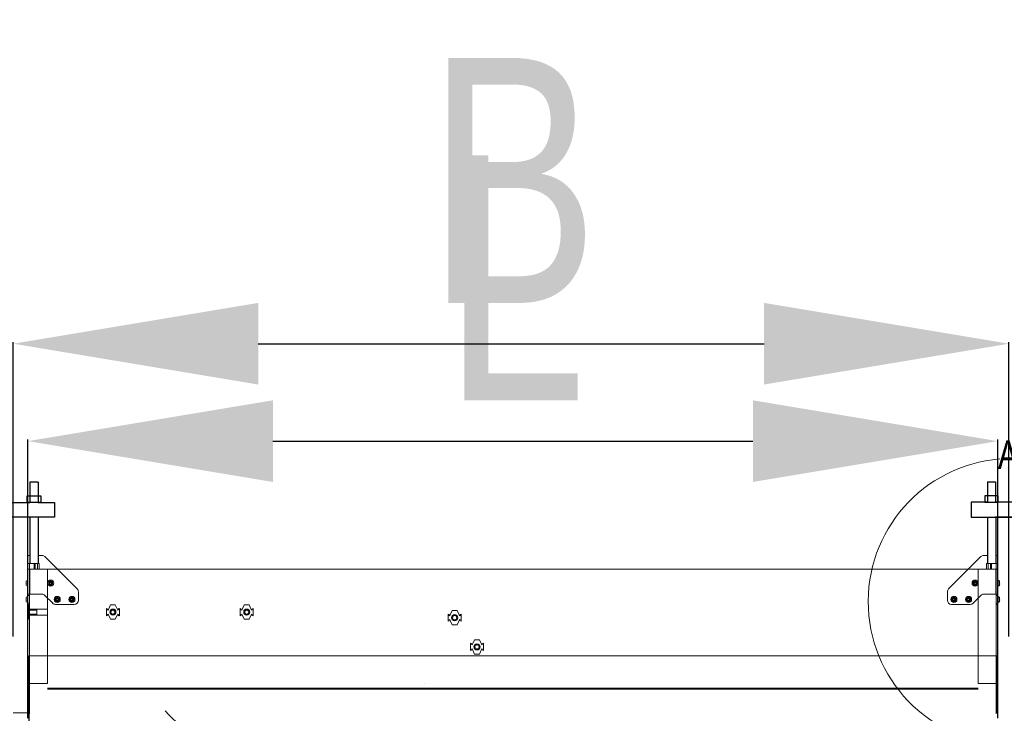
# Model space of a CAD drawing. Header units: inches. Extents: x 0 to 77643, y -44170 to 0.
# Tile 477 of 546: x 76255 to 76375, y -39501 to -39416. Entities that reach past the tile are written whole.
import ezdxf
from ezdxf.lldxf.tags import DXFTag

# ---------------------------------------------------------------- set-up
doc = ezdxf.new("R2010")
doc.units = ezdxf.units.IN
doc.header["$MEASUREMENT"] = 0
doc.layers.get('0').update_dxf_attribs({"lineweight": 0})
doc.layers.get('Defpoints').update_dxf_attribs({"lineweight": 0})
doc.layers.add('FAKRO LOFT LADDERS', color=7, linetype='Continuous')
doc.styles.get("Standard").update_dxf_attribs({"font": 'arial.ttf', "width": 0.75})
tags = doc.linetypes.add('HIDDEN2', pattern=[4.7625, 3.175, -1.5875]).pattern_tags.tags
tags[6:7] = [DXFTag(74, 4), DXFTag(75, 0), DXFTag(340, '0'), DXFTag(46, 0.0), DXFTag(50, 0.0), DXFTag(44, 0.0), DXFTag(45, 0.0)]
tags[4:5] = [DXFTag(74, 4), DXFTag(75, 0), DXFTag(340, '0'), DXFTag(46, 0.0), DXFTag(50, 0.0), DXFTag(44, 0.0), DXFTag(45, 0.0)]
doc.dimstyles.get("Standard").update_dxf_attribs({"dimtxt": 0.18, "dimasz": 0.18, "dimexe": 0.18, "dimexo": 0.0625, "dimgap": 0.09, "dimtad": 0, "dimtih": 1, "dimtoh": 1, "dimdec": 4, "dimzin": 0, "dimdsep": 46, "dimtxsty": 'Standard', "dimcen": 0.09, "dimadec": 0, "dimazin": 0, "dimtfac": 1, "dimtdec": 4, "dimtofl": 0, "dimtmove": 0, "dimatfit": 3, "dimfxl": 1, "dimtolj": 1, "dimtzin": 0, "dimarcsym": 0})

# ---------------------------------------------------------------- blocks, each defined once
blk = doc.blocks.new('*D1792')
at = {"color": 0, "linetype": 'Continuous', "lineweight": -2}
for p, q in [((76253.78, -39491.74), (76253.78, -39455.72)), ((76283.78, -39455.9), (76345.74, -39455.9)), ((76375.74, -39491.74), (76375.74, -39455.72))]:
    blk.add_line(p, q, dxfattribs=at)
at = {"color": 0}
for points in [[(76283.78, -39450.9), (76283.78, -39460.9), (76253.78, -39455.9)], [(76345.74, -39460.9), (76345.74, -39450.9), (76375.74, -39455.9)]]:
    blk.add_solid(points, dxfattribs=at)
at = {"layer": 'Defpoints', "color": 0}
for p in [(76375.74, -39455.9), (76253.78, -39491.8), (76375.74, -39491.8)]:
    blk.add_point(p, dxfattribs=at)
at = {"linetype": 'Continuous', "lineweight": 20, "ltscale": 12, "insert": (76314.98, -39435.9), "char_height": 30, "attachment_point": 5}
blk.add_mtext('\\A1;\\A1;B {}', dxfattribs=at)
blk = doc.blocks.new('*D1793')
at = {"color": 0, "linetype": 'Continuous', "lineweight": -2}
for p, q in [((76255.58, -39501.74), (76255.58, -39467.65)), ((76285.58, -39467.83), (76344.38, -39467.83)), ((76374.38, -39501.74), (76374.38, -39467.65))]:
    blk.add_line(p, q, dxfattribs=at)
at = {"color": 0}
for points in [[(76285.58, -39462.83), (76285.58, -39472.83), (76255.58, -39467.83)], [(76344.38, -39472.83), (76344.38, -39462.83), (76374.38, -39467.83)]]:
    blk.add_solid(points, dxfattribs=at)
at = {"layer": 'Defpoints', "color": 0}
for p in [(76374.38, -39467.83), (76255.58, -39501.81), (76374.38, -39501.81)]:
    blk.add_point(p, dxfattribs=at)
at = {"linetype": 'Continuous', "lineweight": 20, "ltscale": 12, "insert": (76315.21, -39447.83), "char_height": 30, "attachment_point": 5}
blk.add_mtext('\\A1;\\A1;L {}', dxfattribs=at)
blk = doc.blocks.new('*D1798')
at = {"color": 0, "linetype": 'Continuous', "lineweight": -2}
for p, q in [((76255.68, -39499.33), (76255.68, -39778.26)), ((76392.35, -39761.33), (76392.35, -39778.26)), ((76362.35, -39778.08), (76285.68, -39778.08))]:
    blk.add_line(p, q, dxfattribs=at)
at = {"color": 0}
for points in [[(76285.68, -39773.08), (76285.68, -39783.08), (76255.68, -39778.08)], [(76362.35, -39783.08), (76362.35, -39773.08), (76392.35, -39778.08)]]:
    blk.add_solid(points, dxfattribs=at)
at = {"layer": 'Defpoints', "color": 0}
for p in [(76255.68, -39499.27), (76392.35, -39761.27), (76255.68, -39778.08)]:
    blk.add_point(p, dxfattribs=at)
at = {"linetype": 'Continuous', "lineweight": 20, "ltscale": 12, "insert": (76325.75, -39757.57), "char_height": 30, "attachment_point": 5}
blk.add_mtext('\\A1;C', dxfattribs=at)
blk = doc.blocks.new('A$C5B685DC8')
at = {"color": 7, "linetype": 'Continuous'}
for p, q in [((14.023, 5.339), (13.523, 5.339)), ((13.523, 5.339), (13.523, 4.096)), ((14.023, 5.339), (14.023, 4.096)), ((72.162, 5.344), (72.662, 5.344)), ((72.162, 5.344), (72.162, 4.1)), ((72.662, 5.344), (72.662, 4.1)), ((13.357, 4.098), (13.357, 4.498)), ((13.357, 4.498), (14.184, 4.498)), ((14.184, 4.498), (14.184, 4.098)), ((72, 4.503), (72, 4.103)), ((72.828, 4.503), (72, 4.503)), ((72.828, 4.103), (72.828, 4.503)), ((11.464, 4.096), (10.714, 4.096)), ((10.714, 4.096), (10.714, 3.2)), ((11.464, 3.2), (11.464, 4.096)), ((11.464, 4.096), (13.523, 4.096)), ((14.184, 4.098), (13.357, 4.098)), ((14.023, 4.096), (13.523, 4.096)), ((14.023, 4.096), (15.023, 4.096)), ((15.023, 4.096), (15.023, 3.2)), ((72.162, 4.1), (71.162, 4.1)), ((71.162, 4.1), (71.162, 3.2)), ((72, 4.103), (72.828, 4.103)), ((72.162, 4.1), (72.662, 4.1)), ((74.72, 4.1), (72.662, 4.1)), ((74.72, 3.2), (74.72, 4.1)), ((15.023, 3.2), (10.714, 3.2)), ((13.523, 3.2), (13.525, 0.35)), ((14.023, 3.2), (14.023, 0.35)), ((71.162, 3.2), (74.72, 3.2)), ((72.162, 3.2), (72.162, 0.35)), ((73.674, 3.2), (72.662, 3.2)), ((72.675, 3.2), (72.675, 0.35))]:
    blk.add_line(p, q, dxfattribs=at)
blk = doc.blocks.new('A$C440D5DCA')
at = {"color": 7, "linetype": 'Continuous'}
for p, q in [((28, 2916), (30.5, 2916)), ((28, 2906), (28, 2916)), ((30.5, 2906), (30.5, 2916)), ((40.5, 2916), (45.2, 2916)), ((48.7, 2914.5), (88.3, 2874.9)), ((1155.7, 2874.9), (1195.3, 2914.5)), ((1198.8, 2916), (1203.2, 2916)), ((1213.5, 2916), (1216, 2916)), ((1213.5, 2906), (1213.5, 2916)), ((1216, 2906), (1216, 2916)), ((30.5, 2906), (28, 2906)), ((28, 2899), (28, 2906)), ((28, 2868.5), (28, 2899)), ((28, 2899), (30.5, 2899)), ((30, 2899), (30, 2906)), ((30.5, 2906), (41.8, 2906)), ((30.5, 2868.5), (30.5, 2899)), ((41.8, 2899), (30.5, 2899)), ((35.8, 2899), (35.8, 2906)), ((36.8, 2906), (36.8, 2899)), ((39.8, 2906), (39.8, 2899)), ((41.8, 2906), (41.8, 2899)), ((64.3, 2899), (1179.7, 2899)), ((1202.2, 2906), (1213.5, 2906)), ((1202.2, 2899), (1202.2, 2906)), ((1213.5, 2899), (1202.2, 2899)), ((1204.2, 2899), (1204.2, 2906)), ((1207.2, 2899), (1207.2, 2906)), ((1208.2, 2906), (1208.2, 2899)), ((1216, 2906), (1213.5, 2906)), ((1213.5, 2868.5), (1213.5, 2899)), ((1213.5, 2899), (1216, 2899)), ((1214, 2906), (1214, 2899)), ((1216, 2906), (1216, 2899)), ((1216, 2868.5), (1216, 2899)), ((25.8, 2883.2), (25.8, 2883.2)), ((25.9, 2883.1), (25.8, 2883.1)), ((25.8, 2883.1), (25.9, 2883.1)), ((25.8, 2883.1), (25.8, 2883.1)), ((25.9, 2882.8), (25.8, 2882.8)), ((25.9, 2882.6), (25.8, 2882.6)), ((26, 2884.3), (26, 2884.5)), ((26, 2884.3), (26, 2881)), ((27.6, 2878.2), (27.6, 2885.7)), ((28, 2885.7), (27.6, 2885.7)), ((54.5, 2882.7), (53.8, 2882.7)), ((53.8, 2882.7), (53.8, 2881.2)), ((53.8, 2882.7), (54, 2882.5)), ((54.8, 2882.8), (54, 2883.8)), ((54, 2883.8), (55, 2882.9)), ((54, 2882.5), (54, 2881.4)), ((54.5, 2882.5), (54, 2882.5)), ((54.5, 2882.7), (54.5, 2882.5)), ((56.5, 2884.1), (55, 2884.1)), ((55, 2884.1), (55, 2883.2)), ((55, 2884.1), (55.2, 2883.9)), ((55, 2883.2), (55.2, 2883.2)), ((55.2, 2883.9), (55.2, 2883.2)), ((56.3, 2883.9), (55.2, 2883.9)), ((56.5, 2884.1), (56.3, 2883.9)), ((56.3, 2883.2), (56.3, 2883.9)), ((56.5, 2883.2), (56.3, 2883.2)), ((56.5, 2883.2), (56.5, 2884.1)), ((57.6, 2883.8), (56.6, 2882.9)), ((56.8, 2882.8), (57.6, 2883.8)), ((57.8, 2882.7), (57, 2882.7)), ((57, 2882.7), (57, 2882.5)), ((57.6, 2882.5), (57, 2882.5)), ((57.6, 2882.5), (57.8, 2882.7)), ((57.6, 2881.4), (57.6, 2882.5)), ((57.8, 2881.2), (57.8, 2882.7)), ((1187, 2882.7), (1186.2, 2882.7)), ((1186.2, 2882.7), (1186.2, 2881.2)), ((1186.2, 2882.7), (1186.4, 2882.5)), ((1187.2, 2882.8), (1186.4, 2883.8)), ((1186.4, 2883.8), (1187.4, 2882.9)), ((1186.4, 2882.5), (1186.4, 2881.4)), ((1187, 2882.5), (1186.4, 2882.5)), ((1187, 2882.7), (1187, 2882.5)), ((1189, 2884.1), (1187.5, 2884.1)), ((1187.5, 2884.1), (1187.5, 2883.2)), ((1187.5, 2884.1), (1187.7, 2883.9)), ((1187.5, 2883.2), (1187.7, 2883.2)), ((1187.7, 2883.9), (1187.7, 2883.2)), ((1188.8, 2883.9), (1187.7, 2883.9)), ((1189, 2884.1), (1188.8, 2883.9)), ((1188.8, 2883.2), (1188.8, 2883.9)), ((1189, 2883.2), (1188.8, 2883.2)), ((1189, 2883.2), (1189, 2884.1)), ((1190, 2883.8), (1189, 2882.9)), ((1189.2, 2882.8), (1190, 2883.8)), ((1190.2, 2882.7), (1189.5, 2882.7)), ((1189.5, 2882.7), (1189.5, 2882.5)), ((1190, 2882.5), (1189.5, 2882.5)), ((1190, 2882.5), (1190.2, 2882.7)), ((1190, 2881.4), (1190, 2882.5)), ((1190.2, 2881.2), (1190.2, 2882.7)), ((1216.4, 2885.7), (1216, 2885.7)), ((1216.4, 2878.2), (1216.4, 2885.7)), ((1218, 2884.5), (1218, 2884.3)), ((1218, 2881), (1218, 2884.3)), ((1218.1, 2883.1), (1218.2, 2883.1)), ((1218.1, 2883.1), (1218.2, 2883.1)), ((1218.1, 2882.8), (1218.2, 2882.8)), ((1218.1, 2882.6), (1218.2, 2882.6)), ((1218.2, 2883.2), (1218.2, 2883.2)), ((1218.2, 2883.1), (1218.2, 2883.1)), ((25.8, 2882.3), (25.9, 2882.3)), ((25.9, 2882.2), (25.8, 2882.2)), ((25.8, 2881.4), (25.8, 2881.4)), ((25.8, 2880.8), (25.8, 2880.8)), ((25.8, 2880.8), (25.8, 2880.8)), ((25.8, 2880.7), (25.8, 2880.7)), ((25.9, 2880.5), (25.8, 2880.5)), ((26, 2881), (26, 2879.4)), ((27.6, 2878.2), (28, 2878.2)), ((53.8, 2881.2), (54, 2881.4)), ((53.8, 2881.2), (54.5, 2881.2)), ((54, 2881.4), (54.5, 2881.4)), ((54, 2880.1), (54.8, 2881.1)), ((55, 2881), (54, 2880.1)), ((54.5, 2881.4), (54.5, 2881.2)), ((55, 2880.7), (55, 2879.9)), ((55.2, 2880.7), (55, 2880.7)), ((55.2, 2880.1), (55, 2879.9)), ((55, 2879.9), (56.5, 2879.9)), ((55.2, 2880.7), (55.2, 2880.1)), ((55.2, 2880.1), (56.3, 2880.1)), ((56.3, 2880.1), (56.3, 2880.7)), ((56.3, 2880.7), (56.5, 2880.7)), ((56.3, 2880.1), (56.5, 2879.9)), ((56.5, 2879.9), (56.5, 2880.7)), ((56.6, 2881), (57.6, 2880.1)), ((57.6, 2880.1), (56.8, 2881.1)), ((57, 2881.4), (57.6, 2881.4)), ((57, 2881.4), (57, 2881.2)), ((57, 2881.2), (57.8, 2881.2)), ((57.6, 2881.4), (57.8, 2881.2)), ((89.8, 2871.4), (89.8, 2861)), ((1154.2, 2861), (1154.2, 2871.4)), ((1186.2, 2881.2), (1186.4, 2881.4)), ((1186.2, 2881.2), (1187, 2881.2)), ((1186.4, 2881.4), (1187, 2881.4)), ((1186.4, 2880.1), (1187.2, 2881.1)), ((1187.4, 2881), (1186.4, 2880.1)), ((1187, 2881.4), (1187, 2881.2)), ((1187.5, 2880.7), (1187.5, 2879.9)), ((1187.7, 2880.7), (1187.5, 2880.7)), ((1187.7, 2880.1), (1187.5, 2879.9)), ((1187.5, 2879.9), (1189, 2879.9)), ((1187.7, 2880.7), (1187.7, 2880.1)), ((1187.7, 2880.1), (1188.8, 2880.1)), ((1188.8, 2880.1), (1188.8, 2880.7)), ((1188.8, 2880.7), (1189, 2880.7)), ((1188.8, 2880.1), (1189, 2879.9)), ((1189, 2881), (1190, 2880.1)), ((1189, 2879.9), (1189, 2880.7)), ((1190, 2880.1), (1189.2, 2881.1)), ((1189.5, 2881.4), (1190, 2881.4)), ((1189.5, 2881.4), (1189.5, 2881.2)), ((1189.5, 2881.2), (1190.2, 2881.2)), ((1190, 2881.4), (1190.2, 2881.2)), ((1216, 2878.2), (1216.4, 2878.2)), ((1218, 2879.4), (1218, 2881)), ((1218.2, 2882.3), (1218.1, 2882.3)), ((1218.1, 2882.2), (1218.2, 2882.2)), ((1218.1, 2880.5), (1218.2, 2880.5)), ((1218.2, 2881.4), (1218.2, 2881.4)), ((1218.2, 2880.8), (1218.2, 2880.8)), ((1218.2, 2880.8), (1218.2, 2880.8)), ((1218.2, 2880.7), (1218.2, 2880.7)), ((25.8, 2863.2), (25.8, 2863.2)), ((25.8, 2863.1), (25.8, 2863.1)), ((25.9, 2863.1), (25.8, 2863.1)), ((25.8, 2863.1), (25.9, 2863.1)), ((25.8, 2863.1), (25.8, 2863.1)), ((25.8, 2863.1), (25.8, 2863.1)), ((25.9, 2862.8), (25.8, 2862.8)), ((25.9, 2862.6), (25.8, 2862.6)), ((25.8, 2862.3), (25.9, 2862.3)), ((25.9, 2862.2), (25.8, 2862.2)), ((25.8, 2861.4), (25.8, 2861.4)), ((25.8, 2860.8), (25.8, 2860.8)), ((25.8, 2860.8), (25.8, 2860.8)), ((25.8, 2860.7), (25.8, 2860.7)), ((25.9, 2860.5), (25.8, 2860.5)), ((26, 2864.3), (26, 2864.5)), ((26, 2864.3), (26, 2861)), ((26, 2861), (26, 2859.4)), ((27.6, 2858.2), (27.6, 2865.7)), ((28, 2865.7), (27.6, 2865.7)), ((30.5, 2868.5), (28, 2868.5)), ((28, 2867), (28, 2868.5)), ((28, 2867), (28, 2857.4)), ((30, 2867), (28, 2867)), ((30, 2759), (30, 2868.5)), ((45.2, 2868.5), (30.5, 2868.5)), ((58.3, 2857.4), (48.7, 2867)), ((62.5, 2862.7), (61.8, 2862.7)), ((61.8, 2862.7), (61.8, 2861.2)), ((61.8, 2862.7), (62, 2862.5)), ((61.8, 2861.2), (62, 2861.4)), ((61.8, 2861.2), (62.5, 2861.2)), ((62.8, 2862.8), (62, 2863.8)), ((62, 2863.8), (63, 2862.9)), ((62, 2862.5), (62, 2861.4)), ((62.5, 2862.5), (62, 2862.5)), ((62, 2861.4), (62.5, 2861.4)), ((62, 2860.1), (62.8, 2861.1)), ((63, 2861), (62, 2860.1)), ((62.5, 2862.7), (62.5, 2862.5)), ((62.5, 2861.4), (62.5, 2861.2)), ((64.5, 2864.1), (63, 2864.1)), ((63, 2864.1), (63, 2863.2)), ((63, 2864.1), (63.2, 2863.9)), ((63, 2863.2), (63.2, 2863.2)), ((63, 2860.7), (63, 2859.9)), ((63.2, 2860.7), (63, 2860.7)), ((63.2, 2860.1), (63, 2859.9)), ((63, 2859.9), (64.5, 2859.9)), ((63.2, 2863.9), (63.2, 2863.2)), ((64.3, 2863.9), (63.2, 2863.9)), ((63.2, 2860.7), (63.2, 2860.1)), ((63.2, 2860.1), (64.3, 2860.1)), ((64.5, 2864.1), (64.3, 2863.9)), ((64.3, 2863.2), (64.3, 2863.9)), ((64.5, 2863.2), (64.3, 2863.2)), ((64.3, 2860.1), (64.3, 2860.7)), ((64.3, 2860.7), (64.5, 2860.7)), ((64.3, 2860.1), (64.5, 2859.9)), ((64.5, 2863.2), (64.5, 2864.1)), ((64.5, 2859.9), (64.5, 2860.7)), ((65.6, 2863.8), (64.6, 2862.9)), ((64.6, 2861), (65.6, 2860.1)), ((64.8, 2862.8), (65.6, 2863.8)), ((65.6, 2860.1), (64.8, 2861.1)), ((65.8, 2862.7), (65, 2862.7)), ((65, 2862.7), (65, 2862.5)), ((65.6, 2862.5), (65, 2862.5)), ((65, 2861.4), (65.6, 2861.4)), ((65, 2861.4), (65, 2861.2)), ((65, 2861.2), (65.8, 2861.2)), ((65.6, 2862.5), (65.8, 2862.7)), ((65.6, 2861.4), (65.6, 2862.5)), ((65.6, 2861.4), (65.8, 2861.2)), ((65.8, 2861.2), (65.8, 2862.7)), ((80.5, 2862.7), (79.8, 2862.7)), ((79.8, 2862.7), (79.8, 2861.2)), ((79.8, 2862.7), (80, 2862.5)), ((79.8, 2861.2), (80, 2861.4)), ((79.8, 2861.2), (80.5, 2861.2)), ((80.8, 2862.8), (80, 2863.8)), ((80, 2863.8), (81, 2862.9)), ((80, 2862.5), (80, 2861.4)), ((80.5, 2862.5), (80, 2862.5)), ((80, 2861.4), (80.5, 2861.4)), ((80, 2860.1), (80.8, 2861.1)), ((81, 2861), (80, 2860.1)), ((80.5, 2862.7), (80.5, 2862.5)), ((80.5, 2861.4), (80.5, 2861.2)), ((82.5, 2864.1), (81, 2864.1)), ((81, 2864.1), (81, 2863.2)), ((81, 2864.1), (81.2, 2863.9)), ((81, 2863.2), (81.2, 2863.2)), ((81, 2860.7), (81, 2859.9)), ((81.2, 2860.7), (81, 2860.7)), ((81.2, 2860.1), (81, 2859.9)), ((81, 2859.9), (82.5, 2859.9)), ((81.2, 2863.9), (81.2, 2863.2)), ((82.3, 2863.9), (81.2, 2863.9)), ((81.2, 2860.7), (81.2, 2860.1)), ((81.2, 2860.1), (82.3, 2860.1)), ((82.5, 2864.1), (82.3, 2863.9)), ((82.3, 2863.2), (82.3, 2863.9)), ((82.5, 2863.2), (82.3, 2863.2)), ((82.3, 2860.1), (82.3, 2860.7)), ((82.3, 2860.7), (82.5, 2860.7)), ((82.3, 2860.1), (82.5, 2859.9)), ((82.5, 2863.2), (82.5, 2864.1)), ((82.5, 2859.9), (82.5, 2860.7)), ((83.6, 2863.8), (82.6, 2862.9)), ((82.6, 2861), (83.6, 2860.1)), ((82.8, 2862.8), (83.6, 2863.8)), ((83.6, 2860.1), (82.8, 2861.1)), ((83.8, 2862.7), (83, 2862.7)), ((83, 2862.7), (83, 2862.5)), ((83.6, 2862.5), (83, 2862.5)), ((83, 2861.4), (83.6, 2861.4)), ((83, 2861.4), (83, 2861.2)), ((83, 2861.2), (83.8, 2861.2)), ((83.6, 2862.5), (83.8, 2862.7)), ((83.6, 2861.4), (83.6, 2862.5)), ((83.6, 2861.4), (83.8, 2861.2)), ((83.8, 2861.2), (83.8, 2862.7)), ((1161, 2862.7), (1160.2, 2862.7)), ((1160.2, 2862.7), (1160.2, 2861.2)), ((1160.2, 2862.7), (1160.4, 2862.5)), ((1160.2, 2861.2), (1160.4, 2861.4)), ((1160.2, 2861.2), (1161, 2861.2)), ((1161.2, 2862.8), (1160.4, 2863.8)), ((1160.4, 2863.8), (1161.4, 2862.9)), ((1160.4, 2862.5), (1160.4, 2861.4)), ((1161, 2862.5), (1160.4, 2862.5)), ((1160.4, 2861.4), (1161, 2861.4)), ((1160.4, 2860.1), (1161.2, 2861.1)), ((1161.4, 2861), (1160.4, 2860.1)), ((1161, 2862.7), (1161, 2862.5)), ((1161, 2861.4), (1161, 2861.2)), ((1163, 2864.1), (1161.5, 2864.1)), ((1161.5, 2864.1), (1161.5, 2863.2)), ((1161.5, 2864.1), (1161.7, 2863.9)), ((1161.5, 2863.2), (1161.7, 2863.2)), ((1161.5, 2860.7), (1161.5, 2859.9)), ((1161.7, 2860.7), (1161.5, 2860.7)), ((1161.7, 2860.1), (1161.5, 2859.9)), ((1161.5, 2859.9), (1163, 2859.9)), ((1161.7, 2863.9), (1161.7, 2863.2)), ((1162.8, 2863.9), (1161.7, 2863.9)), ((1161.7, 2860.7), (1161.7, 2860.1)), ((1161.7, 2860.1), (1162.8, 2860.1)), ((1163, 2864.1), (1162.8, 2863.9)), ((1162.8, 2863.2), (1162.8, 2863.9)), ((1163, 2863.2), (1162.8, 2863.2)), ((1162.8, 2860.1), (1162.8, 2860.7)), ((1162.8, 2860.7), (1163, 2860.7)), ((1162.8, 2860.1), (1163, 2859.9)), ((1163, 2863.2), (1163, 2864.1)), ((1164, 2863.8), (1163, 2862.9)), ((1163, 2861), (1164, 2860.1)), ((1163, 2859.9), (1163, 2860.7)), ((1163.2, 2862.8), (1164, 2863.8)), ((1164, 2860.1), (1163.2, 2861.1)), ((1164.2, 2862.7), (1163.5, 2862.7)), ((1163.5, 2862.7), (1163.5, 2862.5)), ((1164, 2862.5), (1163.5, 2862.5)), ((1163.5, 2861.4), (1164, 2861.4)), ((1163.5, 2861.4), (1163.5, 2861.2)), ((1163.5, 2861.2), (1164.2, 2861.2)), ((1164, 2862.5), (1164.2, 2862.7)), ((1164, 2861.4), (1164, 2862.5)), ((1164, 2861.4), (1164.2, 2861.2)), ((1164.2, 2861.2), (1164.2, 2862.7)), ((1179, 2862.7), (1178.2, 2862.7)), ((1178.2, 2862.7), (1178.2, 2861.2)), ((1178.2, 2862.7), (1178.4, 2862.5)), ((1178.2, 2861.2), (1178.4, 2861.4)), ((1178.2, 2861.2), (1179, 2861.2)), ((1179.2, 2862.8), (1178.4, 2863.8)), ((1178.4, 2863.8), (1179.4, 2862.9)), ((1178.4, 2862.5), (1178.4, 2861.4)), ((1179, 2862.5), (1178.4, 2862.5)), ((1178.4, 2861.4), (1179, 2861.4)), ((1178.4, 2860.1), (1179.2, 2861.1)), ((1179.4, 2861), (1178.4, 2860.1)), ((1179, 2862.7), (1179, 2862.5)), ((1179, 2861.4), (1179, 2861.2)), ((1181, 2864.1), (1179.5, 2864.1)), ((1179.5, 2864.1), (1179.5, 2863.2)), ((1179.5, 2864.1), (1179.7, 2863.9)), ((1179.5, 2863.2), (1179.7, 2863.2)), ((1179.5, 2860.7), (1179.5, 2859.9)), ((1179.7, 2860.7), (1179.5, 2860.7)), ((1179.7, 2860.1), (1179.5, 2859.9)), ((1179.5, 2859.9), (1181, 2859.9)), ((1179.7, 2863.9), (1179.7, 2863.2)), ((1180.8, 2863.9), (1179.7, 2863.9)), ((1179.7, 2860.7), (1179.7, 2860.1)), ((1179.7, 2860.1), (1180.8, 2860.1)), ((1181, 2864.1), (1180.8, 2863.9)), ((1180.8, 2863.2), (1180.8, 2863.9)), ((1181, 2863.2), (1180.8, 2863.2)), ((1180.8, 2860.1), (1180.8, 2860.7)), ((1180.8, 2860.7), (1181, 2860.7)), ((1180.8, 2860.1), (1181, 2859.9)), ((1181, 2863.2), (1181, 2864.1)), ((1182, 2863.8), (1181, 2862.9)), ((1181, 2861), (1182, 2860.1)), ((1181, 2859.9), (1181, 2860.7)), ((1181.2, 2862.8), (1182, 2863.8)), ((1182, 2860.1), (1181.2, 2861.1)), ((1182.2, 2862.7), (1181.5, 2862.7)), ((1181.5, 2862.7), (1181.5, 2862.5)), ((1182, 2862.5), (1181.5, 2862.5)), ((1181.5, 2861.4), (1182, 2861.4)), ((1181.5, 2861.4), (1181.5, 2861.2)), ((1181.5, 2861.2), (1182.2, 2861.2)), ((1182, 2862.5), (1182.2, 2862.7)), ((1182, 2861.4), (1182, 2862.5)), ((1182, 2861.4), (1182.2, 2861.2)), ((1182.2, 2861.2), (1182.2, 2862.7)), ((1195.3, 2867), (1185.7, 2857.4)), ((1213.5, 2868.5), (1198.8, 2868.5)), ((1216, 2868.5), (1213.5, 2868.5)), ((1214, 2868.5), (1214, 2759)), ((1216, 2867), (1214, 2867)), ((1216, 2868.5), (1216, 2867)), ((1216, 2857.4), (1216, 2867)), ((1216.4, 2865.7), (1216, 2865.7)), ((1216.4, 2858.2), (1216.4, 2865.7)), ((1218, 2864.5), (1218, 2864.3)), ((1218, 2861), (1218, 2864.3)), ((1218, 2859.4), (1218, 2861)), ((1218.1, 2863.1), (1218.2, 2863.1)), ((1218.1, 2863.1), (1218.2, 2863.1)), ((1218.1, 2862.8), (1218.2, 2862.8)), ((1218.1, 2862.6), (1218.2, 2862.6)), ((1218.2, 2862.3), (1218.1, 2862.3)), ((1218.1, 2862.2), (1218.2, 2862.2)), ((1218.1, 2860.5), (1218.2, 2860.5)), ((1218.2, 2863.2), (1218.2, 2863.2)), ((1218.2, 2863.1), (1218.2, 2863.1)), ((1218.2, 2863.1), (1218.2, 2863.1)), ((1218.2, 2863.1), (1218.2, 2863.1)), ((1218.2, 2861.4), (1218.2, 2861.4)), ((1218.2, 2860.8), (1218.2, 2860.8)), ((1218.2, 2860.8), (1218.2, 2860.8)), ((1218.2, 2860.7), (1218.2, 2860.7)), ((27.6, 2858.2), (28, 2858.2)), ((28, 2856), (28, 2857.4)), ((28, 2857.4), (30, 2857.4)), ((30, 2856), (28, 2856)), ((30, 2855.3), (28.9, 2855.3)), ((28.9, 2855.3), (28.9, 2850.9)), ((30, 2850.7), (28.9, 2850.9)), ((28.9, 2850.7), (28.9, 2850.9)), ((30, 2849.7), (28.9, 2850.7)), ((28.9, 2842.2), (28.9, 2850.7)), ((84.8, 2856), (61.8, 2856)), ((126.5, 2849.8), (124.1, 2850.9)), ((124.1, 2850.7), (124.1, 2850.9)), ((124.1, 2850.7), (124.1, 2842.2)), ((129, 2855.3), (126.5, 2849.8)), ((135, 2855.3), (129, 2855.3)), ((135, 2855.3), (137.5, 2849.8)), ((137.5, 2849.8), (139.9, 2850.9)), ((140, 2850.7), (139.9, 2850.9)), ((140, 2842.2), (140, 2850.7)), ((290.5, 2849.8), (288.1, 2850.9)), ((288.1, 2850.7), (288.1, 2850.9)), ((288.1, 2850.7), (288.1, 2842.2)), ((293, 2855.3), (290.5, 2849.8)), ((299, 2855.3), (293, 2855.3)), ((299, 2855.3), (301.5, 2849.8)), ((301.5, 2849.8), (303.9, 2850.9)), ((304, 2850.7), (303.9, 2850.9)), ((304, 2842.2), (304, 2850.7)), ((547.7, 2848.5), (545.2, 2843.1)), ((553.7, 2848.5), (547.7, 2848.5)), ((553.7, 2848.5), (556.2, 2843.1)), ((1182.2, 2856), (1159.2, 2856)), ((1214, 2857.4), (1216, 2857.4)), ((1216, 2856), (1214, 2856)), ((1216, 2858.2), (1216.4, 2858.2)), ((1216, 2857.4), (1216, 2856)), ((30, 2843.2), (28.9, 2842.2)), ((28.9, 2842), (30, 2842.2)), ((28.9, 2842.2), (28.9, 2842)), ((28.9, 2837.7), (28.9, 2842)), ((30, 2837.7), (28.9, 2837.7)), ((126.5, 2843.1), (124.1, 2842)), ((124.1, 2842.2), (124.1, 2842)), ((129, 2837.7), (126.5, 2843.1)), ((129, 2837.7), (135, 2837.7)), ((135, 2837.7), (137.5, 2843.1)), ((137.5, 2843.1), (139.9, 2842)), ((140, 2842.2), (139.9, 2842)), ((290.5, 2843.1), (288.1, 2842)), ((288.1, 2842.2), (288.1, 2842)), ((293, 2837.7), (290.5, 2843.1)), ((293, 2837.7), (299, 2837.7)), ((299, 2837.7), (301.5, 2843.1)), ((301.5, 2843.1), (303.9, 2842)), ((304, 2842.2), (303.9, 2842)), ((542.7, 2844), (542.8, 2844.2)), ((542.7, 2844), (542.7, 2835.5)), ((542.7, 2835.5), (542.8, 2835.3)), ((545.2, 2843.1), (542.8, 2844.2)), ((545.2, 2836.4), (542.8, 2835.3)), ((547.7, 2830.9), (545.2, 2836.4)), ((553.7, 2830.9), (556.2, 2836.4)), ((556.2, 2843.1), (558.6, 2844.2)), ((556.2, 2836.4), (558.6, 2835.3)), ((558.6, 2844), (558.6, 2844.2)), ((558.6, 2835.5), (558.6, 2844)), ((558.6, 2835.5), (558.6, 2835.3)), ((547.7, 2830.9), (553.7, 2830.9)), ((575, 2812.7), (572.5, 2807.3)), ((581, 2812.7), (575, 2812.7)), ((581, 2812.7), (583.5, 2807.3)), ((570, 2808.1), (570.1, 2808.4)), ((570, 2808.1), (570, 2799.7)), ((570, 2799.7), (570.1, 2799.5)), ((572.5, 2807.3), (570.1, 2808.4)), ((572.5, 2800.6), (570.1, 2799.5)), ((575, 2795.1), (572.5, 2800.6)), ((581, 2795.1), (583.5, 2800.6)), ((583.5, 2807.3), (585.8, 2808.4)), ((583.5, 2800.6), (585.8, 2799.5)), ((585.9, 2808.1), (585.8, 2808.4)), ((585.9, 2799.7), (585.8, 2799.5)), ((585.9, 2799.7), (585.9, 2808.1)), ((30, 2793), (29, 2793)), ((29, 2793), (29, 2723)), ((1215, 2793), (29, 2793)), ((575, 2795.1), (581, 2795.1)), ((1214, 2793), (1215, 2793)), ((1215, 2793), (1215, 2723)), ((30, 2759), (30, 2722)), ((52, 2752.3), (1192, 2752.3)), ((225.3, 2752.3), (157.1, 2752.3)), ((514.2, 2758.9), (514.2, 2759)), ((1214, 2759), (1214, 2723)), ((10, 2723), (29, 2723)), ((1214, 2723), (1214, 2722))]:
    blk.add_line(p, q, dxfattribs=at)
at = {"color": 7, "linetype": 'HIDDEN2'}
for p, q in [((30, 2868.5), (30, 2899)), ((41.8, 2899), (64.3, 2899)), ((52, 2899), (52, 2759)), ((1179.7, 2899), (1202.2, 2899)), ((1192, 2759), (1192, 2899)), ((1214, 2899), (1214, 2868.5)), ((30, 2849.8), (28.9, 2849.8)), ((28.9, 2849.5), (38.9, 2849.5)), ((38.9, 2849), (28.9, 2849)), ((36, 2849.8), (30, 2850.7)), ((38.9, 2850.2), (30, 2850.2)), ((36, 2849.8), (30, 2849.8)), ((30, 2849.7), (36, 2848.8)), ((36, 2848.8), (30, 2848.8)), ((36, 2848.8), (36, 2849.8)), ((52, 2850.2), (38.9, 2850.2)), ((38.9, 2850.2), (38.9, 2842.7)), ((126, 2848.8), (124.1, 2849.7)), ((126.5, 2849.8), (126, 2848.8)), ((138, 2848.8), (137.5, 2849.8)), ((140, 2849.7), (138, 2848.8)), ((290, 2848.8), (288.1, 2849.7)), ((290.5, 2849.8), (290, 2848.8)), ((302, 2848.8), (301.5, 2849.8)), ((304, 2849.7), (302, 2848.8)), ((28.9, 2844), (38.9, 2844)), ((28.9, 2843.5), (38.9, 2843.5)), ((30, 2843.1), (28.9, 2843.1)), ((36, 2844.1), (30, 2844.1)), ((30, 2843.2), (36, 2844.1)), ((36, 2843.1), (30, 2843.1)), ((30, 2842.2), (36, 2843.1)), ((30, 2842.7), (38.9, 2842.7)), ((36, 2844.1), (36, 2843.1)), ((38.9, 2842.7), (52, 2842.7)), ((126, 2844.1), (124.1, 2843.2)), ((126.5, 2843.1), (126, 2844.1)), ((138, 2844.1), (137.5, 2843.1)), ((140, 2843.2), (138, 2844.1)), ((290, 2844.1), (288.1, 2843.2)), ((290.5, 2843.1), (290, 2844.1)), ((302, 2844.1), (301.5, 2843.1)), ((304, 2843.2), (302, 2844.1)), ((544.7, 2842.1), (542.7, 2843)), ((544.7, 2837.4), (542.7, 2836.5)), ((545.2, 2843.1), (544.7, 2842.1)), ((545.2, 2836.4), (544.7, 2837.4)), ((556.7, 2842.1), (556.2, 2843.1)), ((556.7, 2837.4), (556.2, 2836.4)), ((558.6, 2843), (556.7, 2842.1)), ((558.6, 2836.5), (556.7, 2837.4)), ((572, 2806.3), (570, 2807.2)), ((572, 2801.6), (570, 2800.7)), ((572.5, 2807.3), (572, 2806.3)), ((572.5, 2800.6), (572, 2801.6)), ((583.9, 2806.3), (583.5, 2807.3)), ((583.9, 2801.6), (583.5, 2800.6)), ((585.9, 2807.2), (583.9, 2806.3)), ((585.9, 2800.7), (583.9, 2801.6)), ((52, 2759), (29, 2759)), ((52, 2753.3), (1192, 2753.3)), ((1192, 2759), (1214, 2759))]:
    blk.add_line(p, q, dxfattribs=at)
at = {"color": 7, "linetype": 'Continuous'}
for centre, radius in [((55.8, 2882), 3.75), ((1188.2, 2882), 3.75), ((63.8, 2862), 3.75), ((81.8, 2862), 3.75), ((1162.2, 2862), 3.75), ((1180.2, 2862), 3.75), ((132, 2846.5), 2.5), ((296, 2846.5), 2.5), ((550.7, 2839.7), 2.5), ((578, 2803.9), 2.5)]:
    blk.add_circle(centre, radius, dxfattribs=at)
at = {"color": 7, "linetype": 'HIDDEN2'}
for centre in [(132, 2846.5), (296, 2846.5), (550.7, 2839.7), (578, 2803.9)]:
    blk.add_circle(centre, 3.75, dxfattribs=at)
at = {"color": 7, "linetype": 'Continuous'}
for centre, radius, start, end in [((45.2, 2911), 5, 45, 90), ((1198.8, 2911), 5, 90, 135), ((30.6, 2882.8), 4.81, 161.0943, 175.1672), ((31.3, 2882.7), 5.51, 162.3489, 175.5345), ((31.4, 2882.9), 5.6, 169.1109, 174.5087), ((26.9, 2882.9), 1.17, 147.7807, 166.4135), ((29.7, 2883), 3.96, 174.3074, 177.4269), ((26.9, 2882.9), 1.17, 163.5872, 166.4135), ((31.3, 2882.3), 5.59, 171.7951, 174.5162), ((29.6, 2882.5), 3.83, 174.6903, 178.7848), ((27.3, 2882.1), 1.55, 162.1706, 170.1567), ((31.7, 2882.8), 6, 163.0763, 169.1154), ((31.7, 2882.8), 6, 163.0763, 168.5094), ((31.7, 2882.8), 6, 168.7889, 169.1154), ((33.9, 2882.8), 7.96, 175.006, 184.994), ((27.6, 2884.1), 1.65, 90, 163.0763), ((27.6, 2884.1), 1.65, 90, 163.0763), ((55.8, 2882), 2.58, 135, 225), ((55.8, 2882), 2.58, 45, 135), ((54.5, 2883.2), 0.7, 270, 0), ((54.5, 2883.2), 0.5, 269.9996, 301.884), ((54.5, 2883.2), 0.5, 301.8837, 328.1163), ((54.5, 2883.2), 0.5, 328.1163, 0), ((57, 2883.2), 0.7, 180, 270), ((57, 2883.2), 0.5, 179.9996, 211.884), ((57, 2883.2), 0.5, 211.8837, 238.1163), ((57, 2883.2), 0.5, 238.1163, 270), ((55.8, 2882), 2.58, 315, 45), ((1188.2, 2882), 2.58, 135, 225), ((1188.2, 2882), 2.58, 45, 135), ((1187, 2883.2), 0.7, 270, 0), ((1187, 2883.2), 0.5, 269.9996, 301.884), ((1187, 2883.2), 0.5, 301.8837, 328.1163), ((1187, 2883.2), 0.5, 328.1163, 0), ((1189.5, 2883.2), 0.7, 180, 270), ((1189.5, 2883.2), 0.5, 179.9996, 211.884), ((1189.5, 2883.2), 0.5, 211.8837, 238.1163), ((1189.5, 2883.2), 0.5, 238.1163, 270), ((1188.2, 2882), 2.58, 315, 45), ((1216.4, 2884.1), 1.65, 16.9237, 90), ((1216.4, 2884.1), 1.65, 16.9237, 90), ((1212.3, 2882.8), 6, 12.1175, 16.9237), ((1212.3, 2882.8), 6, 10.8844, 16.9237), ((1213.4, 2882.8), 4.81, 4.8328, 18.9057), ((1212.7, 2882.7), 5.51, 4.4654, 17.6512), ((1212.3, 2882.8), 6, 10.8844, 11.7597), ((1212.7, 2882.9), 5.59, 5.4838, 10.8926), ((1217.1, 2882.9), 1.17, 13.529, 32.2768), ((1210.1, 2882.8), 7.96, 355.006, 4.994), ((1214.3, 2883), 3.96, 2.5697, 5.696), ((1217.1, 2882.9), 1.17, 13.529, 16.3727), ((1212.6, 2882.3), 5.6, 5.4913, 8.2067), ((1214.4, 2882.5), 3.8, 1.2039, 5.321), ((1216.7, 2882.1), 1.55, 9.8788, 17.8417), ((26.7, 2882.3), 0.965, 180.1176, 190.3041), ((26.9, 2882.4), 1.15, 193.4507, 204.859), ((26.9, 2881.5), 1.17, 147.7232, 166.471), ((26.7, 2881.6), 0.965, 169.6959, 179.8824), ((27.3, 2881.8), 1.55, 189.8406, 214.0435), ((29.6, 2881.4), 3.83, 181.2152, 185.3097), ((26.6, 2881.6), 0.856, 196.0741, 227.3496), ((31.3, 2881.6), 5.59, 185.4838, 192.6794), ((31.3, 2881.3), 5.53, 184.4864, 185.3926), ((29.7, 2880.9), 3.96, 182.5731, 185.6926), ((31.4, 2881.1), 5.6, 185.4913, 192.672), ((27.3, 2880.1), 1.45, 168.573, 191.427), ((31.7, 2881.1), 6, 190.8844, 191.7594), ((31.7, 2881.1), 6, 192.1181, 196.9237), ((31.7, 2881.1), 6, 192.4964, 196.9237), ((27.6, 2879.9), 1.65, 196.9237, 270), ((27.6, 2879.9), 1.65, 196.9237, 270), ((55.8, 2882), 2.58, 225, 315), ((54.5, 2880.7), 0.7, 0, 90), ((54.5, 2880.7), 0.5, 58.1163, 90), ((54.5, 2880.7), 0.5, 31.8837, 58.1163), ((54.5, 2880.7), 0.5, 0, 31.884), ((57, 2880.7), 0.7, 90, 180), ((57, 2880.7), 0.5, 148.1163, 180), ((57, 2880.7), 0.5, 121.8837, 148.1163), ((57, 2880.7), 0.5, 89.9996, 121.884), ((84.8, 2871.4), 5, 0, 45), ((1159.2, 2871.4), 5, 135, 180), ((1188.2, 2882), 2.58, 225, 315), ((1187, 2880.7), 0.7, 0, 90), ((1187, 2880.7), 0.5, 58.1163, 90), ((1187, 2880.7), 0.5, 31.8837, 58.1163), ((1187, 2880.7), 0.5, 0, 31.884), ((1189.5, 2880.7), 0.7, 90, 180), ((1189.5, 2880.7), 0.5, 121.8837, 148.1163), ((1189.5, 2880.7), 0.5, 148.1163, 180), ((1189.5, 2880.7), 0.5, 89.9996, 121.884), ((1216.4, 2879.9), 1.65, 270, 343.0763), ((1216.4, 2879.9), 1.65, 270, 343.0763), ((1216.7, 2881.8), 1.55, 325.9566, 350.1593), ((1217.4, 2881.6), 0.856, 312.65, 343.9262), ((1212.3, 2881.1), 6, 343.0763, 348.5093), ((1212.3, 2881.1), 6, 343.0763, 347.4644), ((1217.1, 2881.5), 1.17, 13.5865, 32.2193), ((1212.6, 2881.6), 5.6, 347.328, 354.5087), ((1212.7, 2881.1), 5.59, 347.3206, 354.5162), ((1216.7, 2880.1), 1.45, 348.573, 11.427), ((1212.3, 2881.1), 6, 348.7885, 349.1154), ((1217.3, 2882.3), 0.968, 349.7137, 359.8646), ((1217.1, 2882.4), 1.15, 335.1556, 346.5075), ((1217.3, 2881.6), 0.968, 0.1354, 10.2863), ((1214.4, 2881.4), 3.8, 354.679, 358.7961), ((1212.7, 2881.3), 5.52, 354.6161, 355.5235), ((1214.3, 2880.9), 3.96, 354.304, 357.4303), ((30.6, 2862.8), 4.81, 161.0943, 175.1672), ((31.3, 2862.7), 5.51, 162.3489, 175.5345), ((31.4, 2862.9), 5.6, 169.1109, 174.5087), ((26.9, 2862.9), 1.17, 147.7807, 166.4135), ((29.7, 2863), 3.96, 174.3074, 177.4269), ((26.9, 2862.9), 1.17, 163.5872, 166.4135), ((26.9, 2862.9), 1.17, 163.5872, 166.4135), ((26.9, 2862.9), 1.17, 163.5872, 166.4135), ((31.3, 2862.3), 5.59, 171.7951, 174.5162), ((29.6, 2862.5), 3.83, 174.6903, 178.7848), ((27.3, 2862.1), 1.55, 162.1706, 170.1567), ((26.7, 2862.3), 0.965, 180.1176, 190.3041), ((26.9, 2862.4), 1.15, 193.4507, 204.859), ((26.9, 2861.5), 1.17, 147.7232, 166.471), ((26.7, 2861.6), 0.965, 169.6959, 179.8824), ((27.3, 2861.8), 1.55, 189.8406, 214.0435), ((29.6, 2861.4), 3.83, 181.2152, 185.3097), ((26.6, 2861.6), 0.856, 196.0741, 227.3496), ((31.3, 2861.6), 5.59, 185.4838, 192.6794), ((31.3, 2861.3), 5.53, 184.4864, 185.3926), ((29.7, 2860.9), 3.96, 182.5731, 185.6926), ((31.4, 2861.1), 5.6, 185.4913, 192.672), ((31.7, 2862.8), 6, 163.0763, 168.5094), ((31.7, 2862.8), 6, 163.0763, 169.1154), ((31.7, 2862.8), 6, 163.0763, 168.5094), ((31.7, 2862.8), 6, 163.0763, 168.5094), ((31.7, 2862.8), 6, 168.7889, 169.1154), ((31.7, 2862.8), 6, 168.7889, 169.1154), ((31.7, 2862.8), 6, 168.7889, 169.1154), ((33.9, 2862.8), 7.96, 175.006, 184.994), ((27.3, 2860.1), 1.45, 168.573, 191.427), ((31.7, 2861.1), 6, 190.8844, 191.7594), ((31.7, 2861.1), 6, 192.1181, 196.9237), ((31.7, 2861.1), 6, 192.4964, 196.9237), ((31.7, 2861.1), 6, 192.4964, 196.9237), ((31.7, 2861.1), 6, 192.4964, 196.9237), ((27.6, 2864.1), 1.65, 90, 163.0763), ((27.6, 2864.1), 1.65, 90, 163.0763), ((27.6, 2864.1), 1.65, 90, 163.0763), ((27.6, 2864.1), 1.65, 90, 163.0763), ((27.6, 2859.9), 1.65, 196.9237, 270), ((27.6, 2859.9), 1.65, 196.9237, 270), ((27.6, 2859.9), 1.65, 196.9237, 270), ((27.6, 2859.9), 1.65, 196.9237, 270), ((45.2, 2863.5), 5, 45, 90), ((63.8, 2862), 2.58, 135, 225), ((63.8, 2862), 2.58, 45, 135), ((63.8, 2862), 2.58, 225, 315), ((62.5, 2863.2), 0.7, 270, 0), ((62.5, 2863.2), 0.5, 269.9996, 301.884), ((62.5, 2860.7), 0.7, 0, 90), ((62.5, 2860.7), 0.5, 58.1163, 90), ((62.5, 2863.2), 0.5, 301.8837, 328.1163), ((62.5, 2860.7), 0.5, 31.8837, 58.1163), ((62.5, 2863.2), 0.5, 328.1163, 0), ((62.5, 2860.7), 0.5, 0, 31.884), ((65, 2863.2), 0.7, 180, 270), ((65, 2860.7), 0.7, 90, 180), ((65, 2863.2), 0.5, 179.9996, 211.884), ((65, 2860.7), 0.5, 148.1163, 180), ((65, 2863.2), 0.5, 211.8837, 238.1163), ((65, 2860.7), 0.5, 121.8837, 148.1163), ((65, 2863.2), 0.5, 238.1163, 270), ((65, 2860.7), 0.5, 89.9996, 121.884), ((63.8, 2862), 2.58, 315, 45), ((81.8, 2862), 2.58, 135, 225), ((81.8, 2862), 2.58, 45, 135), ((81.8, 2862), 2.58, 225, 315), ((80.5, 2863.2), 0.7, 270, 0), ((80.5, 2863.2), 0.5, 269.9996, 301.884), ((80.5, 2860.7), 0.7, 0, 90), ((80.5, 2860.7), 0.5, 58.1163, 90), ((80.5, 2863.2), 0.5, 301.8837, 328.1163), ((80.5, 2860.7), 0.5, 31.8837, 58.1163), ((80.5, 2863.2), 0.5, 328.1163, 0), ((80.5, 2860.7), 0.5, 0, 31.884), ((83, 2863.2), 0.7, 180, 270), ((83, 2860.7), 0.7, 90, 180), ((83, 2863.2), 0.5, 179.9996, 211.884), ((83, 2860.7), 0.5, 148.1163, 180), ((83, 2863.2), 0.5, 211.8837, 238.1163), ((83, 2860.7), 0.5, 121.8837, 148.1163), ((83, 2863.2), 0.5, 238.1163, 270), ((83, 2860.7), 0.5, 89.9996, 121.884), ((81.8, 2862), 2.58, 315, 45), ((84.8, 2861), 5, 270, 0), ((1159.2, 2861), 5, 180, 270), ((1162.2, 2862), 2.58, 135, 225), ((1162.2, 2862), 2.58, 45, 135), ((1162.2, 2862), 2.58, 225, 315), ((1161, 2863.2), 0.7, 270, 0), ((1161, 2863.2), 0.5, 269.9996, 301.884), ((1161, 2860.7), 0.7, 0, 90), ((1161, 2860.7), 0.5, 58.1163, 90), ((1161, 2863.2), 0.5, 301.8837, 328.1163), ((1161, 2860.7), 0.5, 31.8837, 58.1163), ((1161, 2863.2), 0.5, 328.1163, 0), ((1161, 2860.7), 0.5, 0, 31.884), ((1163.5, 2863.2), 0.7, 180, 270), ((1163.5, 2860.7), 0.7, 90, 180), ((1163.5, 2863.2), 0.5, 179.9996, 211.884), ((1163.5, 2863.2), 0.5, 211.8837, 238.1163), ((1163.5, 2860.7), 0.5, 121.8837, 148.1163), ((1163.5, 2860.7), 0.5, 148.1163, 180), ((1163.5, 2863.2), 0.5, 238.1163, 270), ((1163.5, 2860.7), 0.5, 89.9996, 121.884), ((1162.2, 2862), 2.58, 315, 45), ((1180.2, 2862), 2.58, 135, 225), ((1180.2, 2862), 2.58, 45, 135), ((1180.2, 2862), 2.58, 225, 315), ((1179, 2863.2), 0.7, 270, 0), ((1179, 2863.2), 0.5, 269.9996, 301.884), ((1179, 2860.7), 0.7, 0, 90), ((1179, 2860.7), 0.5, 58.1163, 90), ((1179, 2863.2), 0.5, 301.8837, 328.1163), ((1179, 2860.7), 0.5, 31.8837, 58.1163), ((1179, 2863.2), 0.5, 328.1163, 0), ((1179, 2860.7), 0.5, 0, 31.884), ((1181.5, 2863.2), 0.7, 180, 270), ((1181.5, 2860.7), 0.7, 90, 180), ((1181.5, 2863.2), 0.5, 179.9996, 211.884), ((1181.5, 2863.2), 0.5, 211.8837, 238.1163), ((1181.5, 2860.7), 0.5, 121.8837, 148.1163), ((1181.5, 2860.7), 0.5, 148.1163, 180), ((1181.5, 2863.2), 0.5, 238.1163, 270), ((1181.5, 2860.7), 0.5, 89.9996, 121.884), ((1180.2, 2862), 2.58, 315, 45), ((1198.8, 2863.5), 5, 90, 135), ((1216.4, 2864.1), 1.65, 16.9237, 90), ((1216.4, 2864.1), 1.65, 16.9237, 90), ((1216.4, 2864.1), 1.65, 16.9237, 90), ((1216.4, 2864.1), 1.65, 16.9237, 90), ((1216.4, 2859.9), 1.65, 270, 343.0763), ((1216.4, 2859.9), 1.65, 270, 343.0763), ((1216.4, 2859.9), 1.65, 270, 343.0763), ((1216.4, 2859.9), 1.65, 270, 343.0763), ((1212.3, 2862.8), 6, 12.1175, 16.9237), ((1212.3, 2862.8), 6, 12.1175, 16.9237), ((1212.3, 2862.8), 6, 10.8844, 16.9237), ((1212.3, 2862.8), 6, 12.1175, 16.9237), ((1213.4, 2862.8), 4.81, 4.8328, 18.9057), ((1212.7, 2862.7), 5.51, 4.4654, 17.6512), ((1216.7, 2861.8), 1.55, 325.9566, 350.1593), ((1217.4, 2861.6), 0.856, 312.65, 343.9262), ((1212.3, 2861.1), 6, 343.0763, 348.5093), ((1212.3, 2861.1), 6, 343.0763, 347.4644), ((1212.3, 2861.1), 6, 343.0763, 347.4644), ((1212.3, 2861.1), 6, 343.0763, 347.4644), ((1212.3, 2862.8), 6, 10.8844, 11.7597), ((1212.3, 2862.8), 6, 10.8844, 11.7597), ((1212.3, 2862.8), 6, 10.8844, 11.7597), ((1212.7, 2862.9), 5.59, 5.4838, 10.8926), ((1217.1, 2862.9), 1.17, 13.529, 32.2768), ((1210.1, 2862.8), 7.96, 355.006, 4.994), ((1217.1, 2861.5), 1.17, 13.5865, 32.2193), ((1212.6, 2861.6), 5.6, 347.328, 354.5087), ((1212.7, 2861.1), 5.59, 347.3206, 354.5162), ((1216.7, 2860.1), 1.45, 348.573, 11.427), ((1212.3, 2861.1), 6, 348.7885, 349.1154), ((1214.3, 2863), 3.96, 2.5697, 5.696), ((1217.1, 2862.9), 1.17, 13.529, 16.3727), ((1217.1, 2862.9), 1.17, 13.529, 16.3727), ((1217.1, 2862.9), 1.17, 13.529, 16.3727), ((1212.6, 2862.3), 5.6, 5.4913, 8.2067), ((1214.4, 2862.5), 3.8, 1.2039, 5.321), ((1216.7, 2862.1), 1.55, 9.8788, 17.8417), ((1217.3, 2862.3), 0.968, 349.7137, 359.8646), ((1217.1, 2862.4), 1.15, 335.1556, 346.5075), ((1217.3, 2861.6), 0.968, 0.1354, 10.2863), ((1214.4, 2861.4), 3.8, 354.679, 358.7961), ((1212.7, 2861.3), 5.52, 354.6161, 355.5235), ((1214.3, 2860.9), 3.96, 354.304, 357.4303), ((61.8, 2861), 5, 225, 270), ((132, 2846.5), 3, 255, 195), ((296, 2846.5), 3, 255, 195), ((1182.2, 2861), 5, 270, 315), ((550.7, 2839.7), 3, 255, 195), ((578, 2803.9), 3, 255, 195)]:
    blk.add_arc(centre, radius, start, end, dxfattribs=at)
at = {"color": 7, "linetype": 'HIDDEN2'}
blk.add_arc((279.8, 2796.9), 110, 220.3047, 279.7425, dxfattribs=at)
at = {"color": 7, "linetype": 'Continuous'}
for points, knots in [([(25.8, 2883.1), (25.8, 2883.1), (25.8, 2883.1), (25.8, 2883.1), (25.8, 2883.1), (25.8, 2883.1)], [0, 0, 0, 0, 0.5, 0.5, 1, 1, 1, 1]), ([(25.8, 2883.1), (25.8, 2883.1), (25.8, 2883.1), (25.8, 2883.1), (25.8, 2883.1), (25.8, 2883.1)], [0, 0, 0, 0, 0.5, 0.5, 0.7024737, 0.7024737, 0.7024737, 0.7024737]), ([(25.8, 2863.1), (25.8, 2863.1), (25.8, 2863.1), (25.8, 2863.1), (25.8, 2863.1), (25.8, 2863.1)], [0, 0, 0, 0, 0.5, 0.5, 0.7024737, 0.7024737, 0.7024737, 0.7024737]), ([(25.8, 2863.1), (25.8, 2863.1), (25.8, 2863.1), (25.8, 2863.1), (25.8, 2863.1), (25.8, 2863.1)], [0, 0, 0, 0, 0.5, 0.5, 1, 1, 1, 1]), ([(25.8, 2863.1), (25.8, 2863.1), (25.8, 2863.1), (25.8, 2863.1), (25.8, 2863.1), (25.8, 2863.1)], [0, 0, 0, 0, 0.5, 0.5, 0.7024737, 0.7024737, 0.7024737, 0.7024737]), ([(25.8, 2863.1), (25.8, 2863.1), (25.8, 2863.1), (25.8, 2863.1), (25.8, 2863.1), (25.8, 2863.1)], [0, 0, 0, 0, 0.5, 0.5, 0.7024737, 0.7024737, 0.7024737, 0.7024737])]:
    blk.add_open_spline(points, degree=3, knots=knots, dxfattribs=at)
for points in [[(1218.2, 2883.1), (1218.2, 2883.1), (1218.2, 2883.1), (1218.2, 2883.1)], [(1218.2, 2883.1), (1218.2, 2883.1), (1218.2, 2883.1), (1218.2, 2883.1)], [(25.8, 2880.8), (25.8, 2880.8), (25.8, 2880.8), (25.8, 2880.8)], [(1218.2, 2880.8), (1218.2, 2880.8), (1218.2, 2880.8), (1218.2, 2880.8)], [(25.8, 2860.8), (25.8, 2860.8), (25.8, 2860.8), (25.8, 2860.8)], [(1218.2, 2863.1), (1218.2, 2863.1), (1218.2, 2863.1), (1218.2, 2863.1)], [(1218.2, 2863.1), (1218.2, 2863.1), (1218.2, 2863.1), (1218.2, 2863.1)], [(1218.2, 2863.1), (1218.2, 2863.1), (1218.2, 2863.1), (1218.2, 2863.1)], [(1218.2, 2863.1), (1218.2, 2863.1), (1218.2, 2863.1), (1218.2, 2863.1)], [(1218.2, 2860.8), (1218.2, 2860.8), (1218.2, 2860.8), (1218.2, 2860.8)]]:
    blk.add_open_spline(points, degree=3, dxfattribs=at)
at = {"layer": 'FAKRO LOFT LADDERS', "xscale": 20, "yscale": 20, "zscale": 20}
blk.add_blockref('A$C5B685DC8', (-240, 2899), dxfattribs=at)
blk = doc.blocks.new('*D1803')
at = {"color": 0, "linetype": 'Continuous', "lineweight": -2}
for p, q in [((76380.05, -39547.25), (76380.05, -39521.38)), ((76448.45, -39547.25), (76448.45, -39521.38)), ((76350.05, -39521.56), (76320.05, -39521.56)), ((76478.45, -39521.56), (76508.45, -39521.56))]:
    blk.add_line(p, q, dxfattribs=at)
at = {"color": 0}
for points in [[(76350.05, -39526.56), (76350.05, -39516.56), (76380.05, -39521.56)], [(76478.45, -39516.56), (76478.45, -39526.56), (76448.45, -39521.56)]]:
    blk.add_solid(points, dxfattribs=at)
at = {"layer": 'Defpoints', "color": 0}
for p in [(76448.45, -39521.56), (76380.05, -39547.32), (76448.45, -39547.32)]:
    blk.add_point(p, dxfattribs=at)
at = {"linetype": 'Continuous', "lineweight": 20, "ltscale": 12, "insert": (76414.25, -39501.56), "char_height": 30, "attachment_point": 5}
blk.add_mtext('\\A1;\\A1;W {}', dxfattribs=at)

msp = doc.modelspace()

# ---------------------------------------------------------------- linework, layer by layer
msp.add_arc((76376.04189, -39487.49971), 17.54112, 94.6587628, 86.4210355)

# ---------------------------------------------------------------- block references
at = {"xscale": 0.1, "yscale": 0.1, "zscale": 0.1}
msp.add_blockref('A$C440D5DCA', (76252.77599, -39773.42178), dxfattribs=at)

# ---------------------------------------------------------------- texts
at = {"insert": (76374.38987, -39467.72306), "char_height": 3.5, "width": 6.1771984, "attachment_point": 1}
msp.add_mtext('A', dxfattribs=at)

# ---------------------------------------------------------------- dimensions: what is measured, and where the dimension line sits
at = {"color": 6, "linetype": 'Continuous', "lineweight": 20}
for base, p1, p2, text, picture, middle in [((76375.74072, -39455.90322), (76253.776, -39491.80313), (76375.74072, -39491.80313), '\\A1;B {}', '*D1792', (76314.976, -39455.90322)), ((76374.376, -39467.83137), (76255.576, -39501.80602), (76374.376, -39501.80602), '\\A1;L {}', '*D1793', (76315.21037, -39467.83137)), ((76448.44601, -39521.55843), (76380.04601, -39547.31562), (76448.44601, -39547.31562), '\\A1;W {}', '*D1803', (76414.24601, -39521.55843))]:
    dim = msp.add_linear_dim(base=base, p1=p1, p2=p2, angle=0, text=text, dimstyle='Standard', override={"dimtxt": 30, "dimasz": 30, "dimgap": 5, "dimtad": 1, "dimtih": 0, "dimtoh": 0, "dimclrt": 256}, dxfattribs=at)
    dim.commit()
    dim.dimension.update_dxf_attribs({"geometry": picture, "text_midpoint": middle, "dimtype": 161})
dim = msp.add_linear_dim(base=(76255.676, -39778.07682), p1=(76392.34554, -39761.27166), p2=(76255.676, -39499.27223), text='C', dimstyle='Standard', override={"dimtxt": 30, "dimasz": 30, "dimgap": 5, "dimtad": 1, "dimtih": 0, "dimtoh": 0, "dimclrt": 256}, dxfattribs=at)
dim.commit()
dim.dimension.update_dxf_attribs({"geometry": '*D1798', "text_midpoint": (76325.74818, -39778.07682), "dimtype": 160})

doc.saveas('drawing.dxf')
